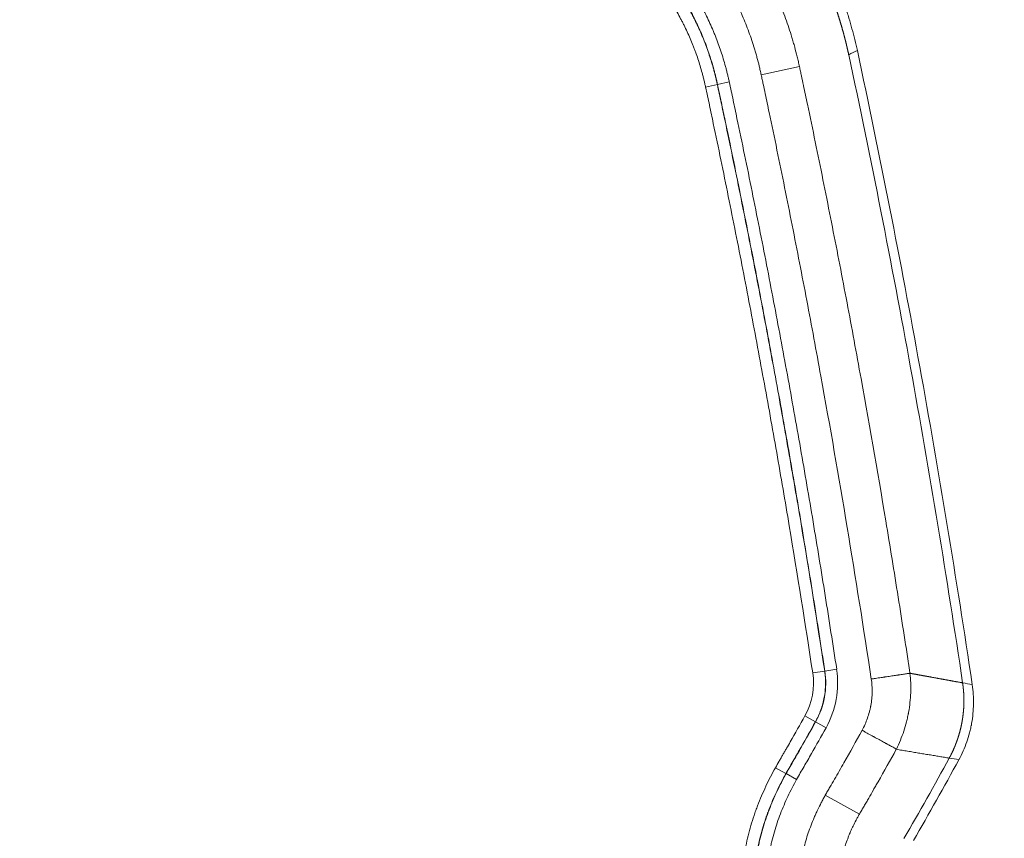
# Model space of a CAD drawing. Header units: millimetres. Extents: x 0 to 594, y 0 to 420.
# Tile 574 of 656: x 356 to 368, y 331 to 342. Entities that reach past the tile are written whole.
import ezdxf

# ---------------------------------------------------------------- set-up
doc = ezdxf.new("R2010")
doc.units = ezdxf.units.MM
doc.layers.add('1', color=7, linetype='Continuous', true_color=0xffffff)
doc.styles.add('Arial Unicode MS', font='txt')
doc.dimstyles.get("Standard").update_dxf_attribs({"dimtxt": 0.18, "dimasz": 0.18, "dimexe": 0.18, "dimexo": 0.0625, "dimgap": 0.09, "dimtad": 0, "dimtih": 1, "dimtoh": 1, "dimdec": 4, "dimzin": 0, "dimdsep": 46, "dimtxsty": 'Standard', "dimcen": 0.09, "dimadec": 0, "dimazin": 0, "dimtfac": 1, "dimtdec": 4, "dimtofl": 0, "dimtmove": 0, "dimatfit": 3, "dimfxl": 0, "dimtolj": 1, "dimtzin": 0, "dimarcsym": 0})

# ---------------------------------------------------------------- blocks, each defined once
blk = doc.blocks.new('_U2')
at = {"layer": '1', "color": 18, "lineweight": 13}
for p, q in [((142.301, 334.479), (142.301, 394.797)), ((368.28, 363.039), (368.28, 394.797)), ((142.301, 392.797), (235.419, 392.797)), ((368.28, 392.797), (275.162, 392.797))]:
    blk.add_line(p, q, dxfattribs=at)
at = {"layer": '1', "color": 18}
for points in [[(142.301, 392.797), (145.801, 393.735), (145.801, 391.859)], [(368.28, 392.797), (364.78, 391.859), (364.78, 393.735)]]:
    blk.add_solid(points, dxfattribs=at)
at = {"layer": '1', "color": 18, "linetype": 'Continuous', "lineweight": 13, "char_height": 2.5, "attachment_point": 7, "line_spacing_factor": 1.047437, "style": 'Arial Unicode MS'}
for s, insert in [('\\fArial Unicode MS|b0|i0;\\W1.0000;4.5', (237.052, 390.919)), ('\\fArial Unicode MS|b0|i0;\\W1.0000; LIFT POINT SPAN', (244.157, 390.919))]:
    blk.add_mtext(s, dxfattribs=dict(at, insert=insert))

msp = doc.modelspace()

# ---------------------------------------------------------------- linework, layer by layer
at = {"layer": '1', "color": 155, "linetype": 'Continuous', "lineweight": 13}
for p, q in [((365.251, 341.011), (365.728, 341.115)), ((364.853, 340.924), (364.707, 340.892)), ((364.705, 340.891), (364.558, 340.859)), ((364.707, 340.892), (364.705, 340.891)), ((366.042, 333.58), (365.893, 333.557)), ((366.044, 333.58), (366.042, 333.58)), ((366.192, 333.603), (366.044, 333.58)), ((365.927, 332.948), (365.796, 333.021)), ((365.929, 332.947), (365.927, 332.948)), ((366.06, 332.873), (365.929, 332.947)), ((365.56, 332.304), (365.429, 332.376)), ((365.562, 332.303), (365.56, 332.304)), ((365.693, 332.23), (365.562, 332.303)), ((366.049, 332.032), (366.474, 331.796))]:
    msp.add_line(p, q, dxfattribs=at)
for radius in [0.841, 0.993, 1.142]:
    msp.add_arc((365.062, 333.431), radius, 330.7979, 8.6524, dxfattribs=at)
at = {"layer": '1', "color": 155, "linetype": 'Continuous', "lineweight": 18}
for points, knots in [([(365.41, 343.271), (365.413, 343.267), (365.42, 343.259), (365.429, 343.246), (365.439, 343.233), (365.448, 343.221), (365.458, 343.208), (365.468, 343.195), (365.477, 343.182), (365.486, 343.17), (365.496, 343.157), (365.505, 343.144), (365.515, 343.131), (365.524, 343.118), (365.533, 343.105), (365.542, 343.092), (365.551, 343.079), (365.56, 343.066), (365.569, 343.053), (365.578, 343.04), (365.587, 343.027), (365.596, 343.014), (365.605, 343.001), (365.614, 342.987), (365.623, 342.974), (365.631, 342.961), (365.64, 342.948), (365.649, 342.934), (365.657, 342.921), (365.666, 342.908), (365.674, 342.895), (365.683, 342.881), (365.691, 342.868), (365.699, 342.854), (365.708, 342.841), (365.716, 342.828), (365.724, 342.814), (365.732, 342.801), (365.74, 342.787), (365.749, 342.774), (365.757, 342.76), (365.765, 342.747), (365.772, 342.733), (365.78, 342.719), (365.788, 342.706), (365.796, 342.692), (365.804, 342.679), (365.812, 342.665), (365.819, 342.651), (365.827, 342.638), (365.834, 342.624), (365.842, 342.61), (365.849, 342.596), (365.857, 342.583), (365.864, 342.569), (365.872, 342.555), (365.879, 342.541), (365.886, 342.527), (365.893, 342.513), (365.9, 342.5), (365.908, 342.486), (365.915, 342.472), (365.922, 342.458), (365.929, 342.444), (365.936, 342.43), (365.942, 342.416), (365.949, 342.402), (365.956, 342.388), (365.963, 342.374), (365.969, 342.36), (365.976, 342.346), (365.983, 342.332), (365.989, 342.318), (365.996, 342.303), (366.002, 342.289), (366.009, 342.275), (366.015, 342.261), (366.021, 342.247), (366.028, 342.233), (366.034, 342.219), (366.04, 342.204), (366.046, 342.19), (366.052, 342.176), (366.058, 342.162), (366.064, 342.147), (366.07, 342.133), (366.075, 342.121), (366.079, 342.112), (366.082, 342.105), (366.085, 342.098), (366.087, 342.091), (366.09, 342.085), (366.093, 342.078), (366.096, 342.071), (366.098, 342.064), (366.101, 342.057), (366.104, 342.05), (366.107, 342.043), (366.109, 342.036), (366.112, 342.03), (366.115, 342.023), (366.117, 342.016), (366.12, 342.009), (366.123, 342.002), (366.125, 341.995), (366.128, 341.988), (366.131, 341.981), (366.133, 341.974), (366.136, 341.967), (366.138, 341.96), (366.141, 341.953), (366.144, 341.946), (366.146, 341.939), (366.149, 341.932), (366.151, 341.925), (366.154, 341.918), (366.156, 341.911), (366.159, 341.904), (366.161, 341.897), (366.164, 341.89), (366.166, 341.883), (366.169, 341.876), (366.171, 341.869), (366.174, 341.862), (366.176, 341.855), (366.179, 341.848), (366.181, 341.841), (366.184, 341.833), (366.186, 341.826), (366.188, 341.819), (366.191, 341.812), (366.193, 341.805), (366.196, 341.798), (366.198, 341.791), (366.2, 341.784), (366.203, 341.777), (366.205, 341.769), (366.207, 341.762), (366.21, 341.755), (366.212, 341.748), (366.214, 341.741), (366.217, 341.734), (366.219, 341.726), (366.221, 341.719), (366.223, 341.712), (366.226, 341.705), (366.228, 341.698), (366.23, 341.69), (366.232, 341.683), (366.235, 341.676), (366.237, 341.669), (366.239, 341.662), (366.241, 341.654), (366.243, 341.647), (366.245, 341.64), (366.248, 341.633), (366.25, 341.625), (366.252, 341.618), (366.254, 341.611), (366.256, 341.604), (366.258, 341.596), (366.26, 341.589), (366.262, 341.582), (366.264, 341.574), (366.266, 341.567), (366.268, 341.56), (366.271, 341.552), (366.273, 341.545), (366.275, 341.538), (366.277, 341.53), (366.279, 341.523), (366.281, 341.516), (366.283, 341.508), (366.284, 341.501), (366.286, 341.494), (366.288, 341.486), (366.29, 341.479), (366.292, 341.472), (366.294, 341.464), (366.296, 341.457), (366.298, 341.449), (366.3, 341.442), (366.302, 341.435), (366.304, 341.427), (366.305, 341.42), (366.307, 341.412), (366.309, 341.405), (366.311, 341.397), (366.313, 341.39), (366.314, 341.383), (366.316, 341.375), (366.318, 341.368), (366.32, 341.36), (366.321, 341.353), (366.323, 341.345), (366.325, 341.338), (366.327, 341.33), (366.328, 341.323), (366.33, 341.315), (366.332, 341.308), (366.333, 341.3), (366.335, 341.293), (366.337, 341.285), (366.338, 341.278), (366.34, 341.27), (366.341, 341.265), (366.342, 341.263)], [0, 0, 0, 0, 0.00715, 0.014298, 0.021442, 0.028584, 0.035723, 0.04286, 0.049994, 0.057125, 0.064253, 0.071379, 0.078501, 0.085622, 0.092739, 0.099854, 0.106966, 0.114075, 0.121181, 0.128285, 0.135386, 0.142485, 0.14958, 0.156673, 0.163764, 0.170851, 0.177936, 0.185018, 0.192097, 0.199174, 0.206248, 0.213319, 0.220387, 0.227453, 0.234516, 0.241576, 0.248634, 0.255689, 0.262741, 0.26979, 0.276837, 0.283881, 0.290922, 0.297961, 0.304997, 0.31203, 0.31906, 0.326088, 0.333113, 0.340135, 0.347155, 0.354171, 0.361185, 0.368197, 0.375206, 0.382211, 0.389215, 0.396215, 0.403213, 0.410208, 0.417201, 0.42419, 0.431177, 0.438162, 0.445143, 0.452122, 0.459098, 0.466072, 0.473042, 0.48001, 0.486976, 0.493938, 0.500898, 0.507855, 0.51481, 0.521761, 0.52871, 0.535657, 0.5426, 0.549541, 0.556479, 0.563415, 0.570348, 0.577278, 0.584205, 0.59113, 0.598052, 0.601359, 0.604667, 0.607976, 0.611287, 0.614598, 0.617911, 0.621225, 0.62454, 0.627857, 0.631175, 0.634493, 0.637814, 0.641135, 0.644457, 0.647781, 0.651106, 0.654432, 0.657759, 0.661088, 0.664417, 0.667748, 0.67108, 0.674414, 0.677748, 0.681084, 0.684421, 0.687759, 0.691098, 0.694438, 0.69778, 0.701123, 0.704467, 0.707812, 0.711159, 0.714507, 0.717855, 0.721206, 0.724557, 0.727909, 0.731263, 0.734618, 0.737974, 0.741331, 0.74469, 0.748049, 0.75141, 0.754772, 0.758136, 0.7615, 0.764866, 0.768233, 0.771601, 0.77497, 0.778341, 0.781712, 0.785085, 0.788459, 0.791835, 0.795211, 0.798589, 0.801968, 0.805348, 0.808729, 0.812112, 0.815495, 0.81888, 0.822266, 0.825654, 0.829042, 0.832432, 0.835823, 0.839215, 0.842608, 0.846003, 0.849398, 0.852795, 0.856194, 0.859593, 0.862993, 0.866395, 0.869798, 0.873202, 0.876607, 0.880014, 0.883422, 0.886831, 0.890241, 0.893652, 0.897065, 0.900478, 0.903893, 0.90731, 0.910727, 0.914145, 0.917565, 0.920986, 0.924408, 0.927832, 0.931256, 0.934682, 0.938109, 0.941537, 0.944967, 0.948397, 0.951829, 0.955262, 0.958696, 0.962131, 0.965568, 0.969006, 0.972445, 0.975885, 0.979326, 0.982769, 0.986213, 0.989658, 0.993104, 0.996551, 1, 1, 1, 1]), ([(366.449, 341.314), (366.429, 341.405), (366.407, 341.496), (366.37, 341.631), (366.351, 341.698), (366.326, 341.776), (366.316, 341.81), (366.308, 341.832), (366.305, 341.843), (366.271, 341.943), (366.239, 342.03), (366.17, 342.203), (366.134, 342.288), (366.056, 342.455), (365.974, 342.62), (365.882, 342.781), (365.786, 342.939), (365.736, 343.017), (365.631, 343.17), (365.576, 343.245), (365.519, 343.319)], [0, 0, 0, 0, 0.125, 0.125, 0.1875, 0.21875, 0.234375, 0.234375, 0.25, 0.25, 0.375, 0.375, 0.5, 0.5, 0.625, 0.75, 0.75, 0.875, 0.875, 1, 1, 1, 1]), ([(367.88, 333.411), (367.782, 334.074), (367.678, 334.735), (367.46, 336.056), (367.346, 336.715), (367.108, 338.032), (366.983, 338.69), (366.724, 340.003), (366.589, 340.659), (366.449, 341.314)], [0, 0, 0, 0, 0.25, 0.25, 0.5, 0.5, 0.75, 0.75, 1, 1, 1, 1]), ([(366.342, 341.263), (366.619, 339.966), (366.876, 338.664), (367.349, 336.054), (367.565, 334.745), (367.761, 333.433)], [0, 0, 0, 0, 0.5, 0.5, 1, 1, 1, 1]), ([(366.623, 333.481), (366.625, 333.482), (366.63, 333.482), (366.635, 333.483), (366.637, 333.483), (366.639, 333.483), (366.639, 333.484), (366.64, 333.484), (366.646, 333.485), (366.652, 333.485), (366.669, 333.488), (366.681, 333.49), (366.716, 333.495), (366.739, 333.498), (366.768, 333.503), (366.773, 333.504), (366.782, 333.505), (366.785, 333.505), (366.791, 333.506), (366.793, 333.507), (366.807, 333.509), (366.819, 333.51), (366.851, 333.515), (366.873, 333.518), (366.914, 333.525), (366.934, 333.528), (366.956, 333.531), (366.959, 333.531), (366.964, 333.532), (366.966, 333.532), (366.973, 333.533), (366.978, 333.534), (366.992, 333.536), (367.001, 333.537), (367.028, 333.541), (367.044, 333.544), (367.076, 333.549), (367.091, 333.551), (367.104, 333.553)], [0, 0, 0, 0, 0.015625, 0.023438, 0.027344, 0.029297, 0.029297, 0.03125, 0.03125, 0.0625, 0.0625, 0.125, 0.125, 0.25, 0.25, 0.28125, 0.28125, 0.296875, 0.296875, 0.3125, 0.3125, 0.375, 0.375, 0.5, 0.5, 0.625, 0.625, 0.640625, 0.640625, 0.65625, 0.65625, 0.6875, 0.6875, 0.75, 0.75, 0.875, 0.875, 1, 1, 1, 1]), ([(367.761, 333.433), (367.757, 333.434), (367.75, 333.435), (367.74, 333.437), (367.729, 333.439), (367.718, 333.441), (367.708, 333.443), (367.697, 333.445), (367.686, 333.447), (367.675, 333.449), (367.664, 333.451), (367.653, 333.453), (367.642, 333.455), (367.631, 333.457), (367.62, 333.459), (367.609, 333.461), (367.597, 333.463), (367.586, 333.465), (367.575, 333.467), (367.563, 333.469), (367.552, 333.471), (367.54, 333.473), (367.529, 333.475), (367.517, 333.478), (367.505, 333.48), (367.493, 333.482), (367.481, 333.484), (367.47, 333.486), (367.458, 333.488), (367.446, 333.491), (367.434, 333.493), (367.421, 333.495), (367.409, 333.497), (367.397, 333.499), (367.385, 333.502), (367.372, 333.504), (367.362, 333.506), (367.354, 333.507), (367.348, 333.509), (367.341, 333.51), (367.335, 333.511), (367.329, 333.512), (367.323, 333.513), (367.316, 333.514), (367.31, 333.515), (367.304, 333.517), (367.297, 333.518), (367.291, 333.519), (367.285, 333.52), (367.278, 333.521), (367.272, 333.522), (367.266, 333.523), (367.259, 333.525), (367.253, 333.526), (367.247, 333.527), (367.24, 333.528), (367.234, 333.529), (367.228, 333.53), (367.221, 333.532), (367.215, 333.533), (367.208, 333.534), (367.202, 333.535), (367.195, 333.536), (367.189, 333.537), (367.183, 333.539), (367.176, 333.54), (367.17, 333.541), (367.163, 333.542), (367.157, 333.543), (367.15, 333.545), (367.144, 333.546), (367.137, 333.547), (367.131, 333.548), (367.124, 333.549), (367.118, 333.551), (367.111, 333.552), (367.107, 333.553), (367.105, 333.553)], [0, 0, 0, 0, 0.01763, 0.035286, 0.052967, 0.070674, 0.088405, 0.106163, 0.123945, 0.141753, 0.159586, 0.177444, 0.195327, 0.213236, 0.23117, 0.249129, 0.267114, 0.285123, 0.303158, 0.321218, 0.339303, 0.357414, 0.375549, 0.39371, 0.411896, 0.430107, 0.448343, 0.466605, 0.484891, 0.503203, 0.52154, 0.539902, 0.558289, 0.576702, 0.595139, 0.613602, 0.63209, 0.641322, 0.650553, 0.659782, 0.669009, 0.678235, 0.687459, 0.69668, 0.7059, 0.715119, 0.724335, 0.73355, 0.742763, 0.751974, 0.761183, 0.77039, 0.779596, 0.7888, 0.798002, 0.807203, 0.816401, 0.825598, 0.834793, 0.843986, 0.853178, 0.862367, 0.871555, 0.880741, 0.889926, 0.899108, 0.908289, 0.917468, 0.926645, 0.935821, 0.944995, 0.954167, 0.963337, 0.972505, 0.981672, 0.990837, 1, 1, 1, 1]), ([(367.761, 333.433), (367.761, 333.432), (367.761, 333.429), (367.762, 333.424), (367.762, 333.42), (367.763, 333.415), (367.764, 333.411), (367.764, 333.407), (367.765, 333.402), (367.765, 333.398), (367.766, 333.393), (367.766, 333.389), (367.767, 333.384), (367.767, 333.38), (367.768, 333.375), (367.768, 333.371), (367.769, 333.367), (367.769, 333.362), (367.77, 333.358), (367.77, 333.353), (367.771, 333.349), (367.771, 333.344), (367.771, 333.34), (367.772, 333.335), (367.772, 333.331), (367.773, 333.327), (367.773, 333.322), (367.773, 333.318), (367.773, 333.313), (367.774, 333.309), (367.774, 333.304), (367.774, 333.3), (367.775, 333.295), (367.775, 333.291), (367.775, 333.286), (367.775, 333.282), (367.775, 333.277), (367.776, 333.273), (367.776, 333.269), (367.776, 333.264), (367.776, 333.26), (367.776, 333.255), (367.776, 333.251), (367.776, 333.246), (367.777, 333.242), (367.777, 333.237), (367.777, 333.233), (367.777, 333.228), (367.777, 333.224), (367.777, 333.219), (367.777, 333.215), (367.777, 333.21), (367.777, 333.206), (367.777, 333.202), (367.777, 333.197), (367.777, 333.193), (367.777, 333.188), (367.777, 333.184), (367.777, 333.179), (367.776, 333.175), (367.776, 333.17), (367.776, 333.166), (367.776, 333.161), (367.776, 333.157), (367.776, 333.152), (367.775, 333.148), (367.775, 333.144), (367.775, 333.139), (367.775, 333.135), (367.775, 333.13), (367.774, 333.126), (367.774, 333.121), (367.774, 333.117), (367.774, 333.112), (367.773, 333.108), (367.773, 333.103), (367.773, 333.099), (367.772, 333.094), (367.772, 333.09), (367.771, 333.086), (367.771, 333.081), (367.771, 333.077), (367.77, 333.072), (367.77, 333.068), (367.769, 333.063), (367.769, 333.059), (367.769, 333.054), (367.768, 333.05), (367.768, 333.046), (367.767, 333.041), (367.767, 333.037), (367.766, 333.032), (367.765, 333.028), (367.765, 333.023), (367.764, 333.019), (367.764, 333.015), (367.763, 333.01), (367.763, 333.006), (367.762, 333.001), (367.761, 332.997), (367.761, 332.992), (367.76, 332.988), (367.759, 332.984), (367.759, 332.979), (367.758, 332.975), (367.757, 332.97), (367.756, 332.966), (367.756, 332.962), (367.755, 332.957), (367.754, 332.953), (367.753, 332.948), (367.753, 332.944), (367.752, 332.94), (367.751, 332.935), (367.75, 332.931), (367.749, 332.926), (367.748, 332.922), (367.748, 332.918), (367.747, 332.913), (367.746, 332.909), (367.745, 332.904), (367.744, 332.9), (367.743, 332.896), (367.742, 332.891), (367.741, 332.887), (367.74, 332.883), (367.739, 332.878), (367.738, 332.874), (367.737, 332.87), (367.736, 332.865), (367.735, 332.861), (367.734, 332.857), (367.733, 332.852), (367.732, 332.848), (367.731, 332.844), (367.73, 332.839), (367.728, 332.835), (367.727, 332.831), (367.726, 332.826), (367.725, 332.822), (367.724, 332.818), (367.723, 332.813), (367.722, 332.809), (367.72, 332.805), (367.719, 332.8), (367.718, 332.796), (367.717, 332.792), (367.715, 332.788), (367.714, 332.783), (367.713, 332.779), (367.711, 332.775), (367.71, 332.77), (367.709, 332.766), (367.707, 332.762), (367.706, 332.758), (367.705, 332.753), (367.703, 332.749), (367.702, 332.745), (367.701, 332.741), (367.699, 332.736), (367.698, 332.732), (367.696, 332.728), (367.695, 332.724), (367.693, 332.72), (367.692, 332.715), (367.69, 332.711), (367.689, 332.707), (367.687, 332.703), (367.686, 332.698), (367.684, 332.694), (367.683, 332.69), (367.681, 332.686), (367.68, 332.682), (367.678, 332.678), (367.676, 332.673), (367.675, 332.669), (367.673, 332.665), (367.672, 332.661), (367.67, 332.657), (367.668, 332.653), (367.667, 332.648), (367.665, 332.644), (367.663, 332.64), (367.662, 332.636), (367.66, 332.632), (367.658, 332.628), (367.656, 332.624), (367.655, 332.62), (367.653, 332.616), (367.651, 332.611), (367.649, 332.607), (367.647, 332.603), (367.646, 332.599), (367.644, 332.595), (367.642, 332.591), (367.64, 332.587), (367.638, 332.583), (367.636, 332.579), (367.634, 332.575), (367.632, 332.571), (367.631, 332.567), (367.629, 332.563), (367.627, 332.559), (367.625, 332.555), (367.623, 332.551), (367.621, 332.547), (367.619, 332.543), (367.617, 332.539), (367.615, 332.535), (367.613, 332.531), (367.611, 332.527), (367.609, 332.523), (367.607, 332.519), (367.604, 332.515), (367.602, 332.511), (367.6, 332.507), (367.598, 332.503), (367.596, 332.499), (367.595, 332.496), (367.594, 332.495)], [0, 0, 0, 0, 0.004609, 0.009218, 0.013826, 0.018435, 0.023044, 0.027652, 0.032261, 0.03687, 0.041479, 0.046087, 0.050696, 0.055304, 0.059913, 0.064522, 0.06913, 0.073739, 0.078347, 0.082956, 0.087565, 0.092173, 0.096782, 0.10139, 0.105999, 0.110607, 0.115216, 0.119824, 0.124433, 0.129041, 0.133649, 0.138258, 0.142866, 0.147475, 0.152083, 0.156692, 0.1613, 0.165908, 0.170517, 0.175125, 0.179733, 0.184342, 0.18895, 0.193558, 0.198167, 0.202775, 0.207383, 0.211992, 0.2166, 0.221208, 0.225816, 0.230425, 0.235033, 0.239641, 0.244249, 0.248858, 0.253466, 0.258074, 0.262682, 0.26729, 0.271899, 0.276507, 0.281115, 0.285723, 0.290331, 0.294939, 0.299548, 0.304156, 0.308764, 0.313372, 0.31798, 0.322588, 0.327196, 0.331805, 0.336413, 0.341021, 0.345629, 0.350237, 0.354845, 0.359453, 0.364061, 0.368669, 0.373277, 0.377886, 0.382494, 0.387102, 0.39171, 0.396318, 0.400926, 0.405534, 0.410142, 0.41475, 0.419358, 0.423966, 0.428574, 0.433182, 0.43779, 0.442398, 0.447006, 0.451615, 0.456223, 0.460831, 0.465439, 0.470047, 0.474655, 0.479263, 0.483871, 0.488479, 0.493087, 0.497695, 0.502303, 0.506911, 0.511519, 0.516127, 0.520735, 0.525343, 0.529951, 0.534559, 0.539167, 0.543775, 0.548383, 0.552991, 0.5576, 0.562208, 0.566816, 0.571424, 0.576032, 0.58064, 0.585248, 0.589856, 0.594464, 0.599072, 0.60368, 0.608288, 0.612896, 0.617504, 0.622112, 0.626721, 0.631329, 0.635937, 0.640545, 0.645153, 0.649761, 0.654369, 0.658977, 0.663585, 0.668194, 0.672802, 0.67741, 0.682018, 0.686626, 0.691234, 0.695842, 0.700451, 0.705059, 0.709667, 0.714275, 0.718883, 0.723492, 0.7281, 0.732708, 0.737316, 0.741924, 0.746533, 0.751141, 0.755749, 0.760357, 0.764966, 0.769574, 0.774182, 0.778791, 0.783399, 0.788007, 0.792615, 0.797224, 0.801832, 0.80644, 0.811049, 0.815657, 0.820265, 0.824874, 0.829482, 0.834091, 0.838699, 0.843307, 0.847916, 0.852524, 0.857133, 0.861741, 0.86635, 0.870958, 0.875567, 0.880175, 0.884784, 0.889392, 0.894001, 0.898609, 0.903218, 0.907826, 0.912435, 0.917043, 0.921652, 0.926261, 0.930869, 0.935478, 0.940086, 0.944695, 0.949304, 0.953912, 0.958521, 0.96313, 0.967739, 0.972347, 0.976956, 0.981565, 0.986174, 0.990782, 0.995391, 1, 1, 1, 1]), ([(367.714, 332.475), (367.734, 332.511), (367.751, 332.547), (367.784, 332.621), (367.814, 332.696), (367.837, 332.772), (367.852, 332.831), (367.86, 332.86), (367.867, 332.895), (367.87, 332.91), (367.872, 332.92), (367.872, 332.925), (367.88, 332.97), (367.886, 333.01), (367.893, 333.09), (367.898, 333.17), (367.896, 333.251), (367.89, 333.331), (367.886, 333.371), (367.88, 333.411)], [0, 0, 0, 0, 0.125, 0.125, 0.25, 0.375, 0.375, 0.4375, 0.46875, 0.484375, 0.484375, 0.5, 0.5, 0.625, 0.625, 0.75, 0.875, 0.875, 1, 1, 1, 1]), ([(366.508, 332.842), (366.511, 332.841), (366.515, 332.838), (366.519, 332.836), (366.521, 332.835), (366.521, 332.835), (366.523, 332.834), (366.529, 332.831), (366.534, 332.828), (366.55, 332.819), (366.56, 332.813), (366.591, 332.797), (366.612, 332.785), (366.637, 332.771), (366.642, 332.769), (366.65, 332.764), (366.652, 332.763), (366.657, 332.76), (366.66, 332.759), (366.672, 332.752), (366.682, 332.747), (366.711, 332.731), (366.73, 332.72), (366.767, 332.7), (366.785, 332.69), (366.804, 332.68), (366.806, 332.678), (366.811, 332.676), (366.813, 332.675), (366.819, 332.671), (366.823, 332.669), (366.836, 332.662), (366.844, 332.658), (366.867, 332.645), (366.882, 332.637), (366.91, 332.622), (366.923, 332.614), (366.935, 332.608)], [0, 0, 0, 0, 0.015625, 0.023437, 0.023437, 0.027344, 0.027344, 0.03125, 0.0625, 0.0625, 0.125, 0.125, 0.25, 0.25, 0.28125, 0.28125, 0.296875, 0.296875, 0.3125, 0.3125, 0.375, 0.375, 0.5, 0.5, 0.625, 0.625, 0.640625, 0.640625, 0.65625, 0.65625, 0.6875, 0.6875, 0.75, 0.75, 0.875, 0.875, 1, 1, 1, 1]), ([(367.594, 332.495), (367.584, 332.497), (367.564, 332.5), (367.534, 332.505), (367.503, 332.51), (367.472, 332.515), (367.441, 332.521), (367.409, 332.526), (367.377, 332.531), (367.345, 332.537), (367.312, 332.542), (367.279, 332.548), (367.246, 332.553), (367.213, 332.559), (367.179, 332.564), (367.145, 332.57), (367.111, 332.576), (367.076, 332.581), (367.041, 332.587), (367.006, 332.593), (366.97, 332.599), (366.946, 332.603), (366.934, 332.605)], [0, 0, 0, 0, 0.05, 0.1, 0.15, 0.2, 0.25, 0.3, 0.35, 0.4, 0.45, 0.5, 0.55, 0.6, 0.65, 0.7, 0.75, 0.8, 0.85, 0.9, 0.95, 1, 1, 1, 1])]:
    msp.add_open_spline(points, degree=3, knots=knots, dxfattribs=at)
at = {"layer": '1', "color": 155, "linetype": 'Continuous', "lineweight": 13}
for points, knots in [([(364.9, 342.898), (364.913, 342.882), (364.926, 342.865), (364.951, 342.832), (364.963, 342.815), (365, 342.765), (365.024, 342.731), (365.094, 342.629), (365.139, 342.56), (365.224, 342.419), (365.265, 342.348), (365.342, 342.203), (365.379, 342.13), (365.448, 341.981), (365.48, 341.906), (365.526, 341.791), (365.541, 341.753), (365.569, 341.675), (365.583, 341.637), (365.609, 341.558), (365.628, 341.499), (365.646, 341.439), (365.654, 341.409), (365.657, 341.399), (365.663, 341.379), (365.666, 341.369), (365.679, 341.318), (365.69, 341.278), (365.702, 341.227), (365.705, 341.217), (365.709, 341.197), (365.712, 341.187), (365.719, 341.156), (365.723, 341.136), (365.728, 341.115)], [0, 0, 0, 0, 0.03125, 0.03125, 0.0625, 0.0625, 0.125, 0.125, 0.25, 0.25, 0.375, 0.375, 0.5, 0.5, 0.625, 0.625, 0.6875, 0.6875, 0.75, 0.75, 0.8125, 0.84375, 0.84375, 0.859375, 0.859375, 0.875, 0.875, 0.9375, 0.9375, 0.953125, 0.953125, 0.96875, 0.96875, 1, 1, 1, 1]), ([(365.251, 341.011), (365.247, 341.029), (365.243, 341.047), (365.235, 341.084), (365.231, 341.102), (365.218, 341.156), (365.208, 341.192), (365.196, 341.237), (365.194, 341.246), (365.189, 341.264), (365.186, 341.273), (365.178, 341.3), (365.173, 341.318), (365.157, 341.371), (365.146, 341.406), (365.111, 341.511), (365.085, 341.58), (365.031, 341.716), (365.002, 341.784), (364.941, 341.916), (364.908, 341.982), (364.839, 342.11), (364.803, 342.174), (364.727, 342.299), (364.687, 342.361), (364.624, 342.452), (364.603, 342.482), (364.57, 342.527), (364.559, 342.542), (364.536, 342.572), (364.525, 342.586), (364.514, 342.601)], [0, 0, 0, 0, 0.03125, 0.03125, 0.0625, 0.0625, 0.125, 0.125, 0.140625, 0.140625, 0.15625, 0.15625, 0.1875, 0.1875, 0.25, 0.25, 0.375, 0.375, 0.5, 0.5, 0.625, 0.625, 0.75, 0.75, 0.875, 0.875, 0.9375, 0.9375, 0.96875, 0.96875, 1, 1, 1, 1]), ([(364.07, 342.26), (364.08, 342.248), (364.089, 342.235), (364.108, 342.21), (364.118, 342.197), (364.137, 342.171), (364.146, 342.159), (364.164, 342.133), (364.173, 342.12), (364.2, 342.081), (364.218, 342.054), (364.252, 342.001), (364.269, 341.974), (364.319, 341.893), (364.35, 341.838), (364.388, 341.768), (364.395, 341.754), (364.409, 341.726), (364.417, 341.712), (364.438, 341.669), (364.452, 341.641), (364.492, 341.555), (364.517, 341.496), (364.546, 341.423), (364.552, 341.408), (364.563, 341.378), (364.568, 341.363), (364.585, 341.318), (364.595, 341.289), (364.615, 341.228), (364.634, 341.168), (364.652, 341.107), (364.664, 341.061), (364.668, 341.046), (364.676, 341.015), (364.68, 341), (364.687, 340.969), (364.691, 340.953), (364.698, 340.922), (364.701, 340.907), (364.705, 340.891)], [0, 0, 0, 0, 0.03125, 0.03125, 0.0625, 0.0625, 0.09375, 0.09375, 0.125, 0.125, 0.1875, 0.1875, 0.25, 0.25, 0.375, 0.375, 0.40625, 0.40625, 0.4375, 0.4375, 0.5, 0.5, 0.625, 0.625, 0.65625, 0.65625, 0.6875, 0.6875, 0.75, 0.75, 0.8125, 0.875, 0.875, 0.90625, 0.90625, 0.9375, 0.9375, 0.96875, 0.96875, 1, 1, 1, 1]), ([(364.707, 340.892), (364.703, 340.907), (364.7, 340.923), (364.693, 340.954), (364.689, 340.969), (364.682, 341), (364.678, 341.016), (364.67, 341.046), (364.666, 341.062), (364.654, 341.107), (364.636, 341.168), (364.617, 341.229), (364.587, 341.319), (364.566, 341.379), (364.536, 341.452), (364.53, 341.467), (364.518, 341.496), (364.512, 341.511), (364.493, 341.555), (364.48, 341.584), (364.44, 341.67), (364.412, 341.727), (364.375, 341.797), (364.367, 341.811), (364.352, 341.839), (364.344, 341.852), (364.32, 341.894), (364.304, 341.921), (364.271, 341.975), (364.254, 342.002), (364.22, 342.055), (364.202, 342.082), (364.175, 342.121), (364.166, 342.134), (364.148, 342.16), (364.138, 342.173), (364.12, 342.198), (364.11, 342.211), (364.091, 342.236), (364.082, 342.249), (364.072, 342.262)], [0, 0, 0, 0, 0.03125, 0.03125, 0.0625, 0.0625, 0.09375, 0.09375, 0.125, 0.125, 0.1875, 0.25, 0.25, 0.375, 0.375, 0.40625, 0.40625, 0.4375, 0.4375, 0.5, 0.5, 0.625, 0.625, 0.65625, 0.65625, 0.6875, 0.6875, 0.75, 0.75, 0.8125, 0.8125, 0.875, 0.875, 0.90625, 0.90625, 0.9375, 0.9375, 0.96875, 0.96875, 1, 1, 1, 1]), ([(364.191, 342.353), (364.201, 342.34), (364.211, 342.326), (364.231, 342.3), (364.241, 342.287), (364.26, 342.26), (364.27, 342.247), (364.289, 342.22), (364.298, 342.206), (364.327, 342.165), (364.345, 342.138), (364.381, 342.082), (364.399, 342.054), (364.433, 341.998), (364.45, 341.969), (364.475, 341.926), (364.483, 341.912), (364.499, 341.883), (364.507, 341.868), (364.546, 341.795), (364.575, 341.736), (364.617, 341.646), (364.637, 341.6), (364.656, 341.555), (364.669, 341.524), (364.675, 341.509), (364.706, 341.432), (364.728, 341.369), (364.76, 341.275), (364.78, 341.212), (364.798, 341.149), (364.811, 341.101), (364.815, 341.085), (364.823, 341.053), (364.827, 341.037), (364.835, 341.005), (364.838, 340.989), (364.846, 340.956), (364.849, 340.94), (364.853, 340.924)], [0, 0, 0, 0, 0.03125, 0.03125, 0.0625, 0.0625, 0.09375, 0.09375, 0.125, 0.125, 0.1875, 0.1875, 0.25, 0.25, 0.3125, 0.3125, 0.34375, 0.34375, 0.375, 0.375, 0.5, 0.5, 0.5625, 0.59375, 0.59375, 0.625, 0.625, 0.75, 0.75, 0.8125, 0.875, 0.875, 0.90625, 0.90625, 0.9375, 0.9375, 0.96875, 0.96875, 1, 1, 1, 1]), ([(364.558, 340.859), (364.555, 340.874), (364.552, 340.889), (364.545, 340.919), (364.541, 340.933), (364.534, 340.963), (364.531, 340.978), (364.523, 341.007), (364.519, 341.022), (364.508, 341.066), (364.499, 341.095), (364.482, 341.153), (364.473, 341.182), (364.454, 341.239), (364.444, 341.268), (364.428, 341.311), (364.423, 341.325), (364.412, 341.353), (364.406, 341.368), (364.379, 341.438), (364.355, 341.494), (364.316, 341.576), (364.297, 341.617), (364.276, 341.658), (364.262, 341.685), (364.255, 341.698), (364.219, 341.765), (364.189, 341.818), (364.142, 341.896), (364.126, 341.921), (364.093, 341.972), (364.076, 341.997), (364.05, 342.035), (364.042, 342.047), (364.024, 342.072), (364.015, 342.084), (363.997, 342.108), (363.988, 342.121), (363.97, 342.145), (363.961, 342.157), (363.951, 342.169)], [0, 0, 0, 0, 0.03125, 0.03125, 0.0625, 0.0625, 0.09375, 0.09375, 0.125, 0.125, 0.1875, 0.1875, 0.25, 0.25, 0.3125, 0.3125, 0.34375, 0.34375, 0.375, 0.375, 0.5, 0.5, 0.5625, 0.59375, 0.59375, 0.625, 0.625, 0.75, 0.75, 0.8125, 0.8125, 0.875, 0.875, 0.90625, 0.90625, 0.9375, 0.9375, 0.96875, 0.96875, 1, 1, 1, 1]), ([(365.728, 341.115), (365.73, 341.106), (365.732, 341.096), (365.736, 341.076), (365.738, 341.066), (365.744, 341.037), (365.748, 341.018), (365.761, 340.959), (365.769, 340.92), (365.794, 340.802), (365.811, 340.724), (365.86, 340.489), (365.893, 340.332), (365.99, 339.861), (366.053, 339.547), (366.177, 338.919), (366.238, 338.604), (366.358, 337.975), (366.416, 337.66), (366.589, 336.714), (366.699, 336.083), (366.856, 335.135), (366.933, 334.661), (367.02, 334.107), (367.063, 333.83), (367.084, 333.692), (367.093, 333.632), (367.099, 333.593), (367.102, 333.573), (367.105, 333.553)], [0, 0, 0, 0, 0.003906, 0.003906, 0.007813, 0.007813, 0.015625, 0.015625, 0.03125, 0.03125, 0.0625, 0.0625, 0.125, 0.125, 0.25, 0.25, 0.375, 0.375, 0.5, 0.5, 0.75, 0.75, 0.875, 0.9375, 0.96875, 0.984375, 0.992188, 0.992188, 1, 1, 1, 1]), ([(364.853, 340.924), (364.87, 340.848), (364.886, 340.772), (364.918, 340.621), (364.934, 340.545), (364.981, 340.317), (365.013, 340.165), (365.107, 339.71), (365.168, 339.406), (365.259, 338.949), (365.289, 338.797), (365.348, 338.493), (365.377, 338.34), (365.464, 337.883), (365.521, 337.578), (365.605, 337.121), (365.632, 336.968), (365.687, 336.663), (365.768, 336.205), (365.873, 335.593), (365.949, 335.134), (365.999, 334.828), (366.024, 334.675), (366.097, 334.216), (366.145, 333.909), (366.192, 333.603)], [0, 0, 0, 0, 0.03125, 0.03125, 0.0625, 0.0625, 0.125, 0.125, 0.25, 0.25, 0.3125, 0.3125, 0.375, 0.375, 0.5, 0.5, 0.5625, 0.5625, 0.625, 0.75, 0.8125, 0.8125, 0.875, 0.875, 1, 1, 1, 1]), ([(366.623, 333.481), (366.527, 334.112), (366.427, 334.742), (366.218, 336), (366.109, 336.629), (365.937, 337.57), (365.879, 337.884), (365.76, 338.511), (365.699, 338.824), (365.575, 339.45), (365.512, 339.762), (365.416, 340.231), (365.383, 340.387), (365.334, 340.621), (365.318, 340.699), (365.293, 340.816), (365.285, 340.855), (365.272, 340.914), (365.268, 340.933), (365.262, 340.962), (365.26, 340.972), (365.255, 340.992), (365.253, 341.001), (365.251, 341.011)], [0, 0, 0, 0, 0.25, 0.25, 0.5, 0.5, 0.625, 0.625, 0.75, 0.75, 0.875, 0.875, 0.9375, 0.9375, 0.96875, 0.96875, 0.984375, 0.984375, 0.992187, 0.992187, 0.996094, 0.996094, 1, 1, 1, 1]), ([(365.893, 333.557), (365.8, 334.169), (365.703, 334.78), (365.575, 335.543), (365.549, 335.695), (365.497, 336), (365.418, 336.457), (365.336, 336.914), (365.252, 337.37), (365.224, 337.523), (365.167, 337.827), (365.139, 337.979), (365.052, 338.434), (364.993, 338.738), (364.903, 339.193), (364.872, 339.345), (364.811, 339.648), (364.78, 339.8), (364.718, 340.103), (364.686, 340.254), (364.639, 340.481), (364.623, 340.557), (364.591, 340.708), (364.575, 340.784), (364.558, 340.859)], [0, 0, 0, 0, 0.25, 0.25, 0.3125, 0.3125, 0.375, 0.5, 0.5, 0.5625, 0.5625, 0.625, 0.625, 0.75, 0.75, 0.8125, 0.8125, 0.875, 0.875, 0.9375, 0.9375, 0.96875, 0.96875, 1, 1, 1, 1]), ([(364.705, 340.891), (364.721, 340.816), (364.737, 340.74), (364.769, 340.589), (364.785, 340.513), (364.833, 340.285), (364.864, 340.134), (364.927, 339.83), (364.958, 339.679), (365.019, 339.375), (365.05, 339.223), (365.14, 338.767), (365.229, 338.311), (365.315, 337.855), (365.371, 337.55), (365.4, 337.398), (365.483, 336.941), (365.565, 336.484), (365.644, 336.026), (365.697, 335.72), (365.723, 335.568), (365.851, 334.804), (365.948, 334.192), (366.042, 333.58)], [0, 0, 0, 0, 0.03125, 0.03125, 0.0625, 0.0625, 0.125, 0.125, 0.1875, 0.1875, 0.25, 0.25, 0.375, 0.4375, 0.4375, 0.5, 0.5, 0.625, 0.6875, 0.6875, 0.75, 0.75, 1, 1, 1, 1]), ([(366.044, 333.58), (365.997, 333.886), (365.949, 334.192), (365.876, 334.651), (365.851, 334.804), (365.801, 335.11), (365.725, 335.568), (365.621, 336.179), (365.54, 336.636), (365.485, 336.941), (365.457, 337.094), (365.374, 337.551), (365.289, 338.007), (365.201, 338.464), (365.142, 338.768), (365.112, 338.92), (365.022, 339.376), (364.96, 339.679), (364.867, 340.134), (364.835, 340.286), (364.787, 340.513), (364.771, 340.589), (364.739, 340.741), (364.723, 340.816), (364.707, 340.892)], [0, 0, 0, 0, 0.125, 0.125, 0.1875, 0.1875, 0.25, 0.375, 0.4375, 0.4375, 0.5, 0.5, 0.625, 0.6875, 0.6875, 0.75, 0.75, 0.875, 0.875, 0.9375, 0.9375, 0.96875, 0.96875, 1, 1, 1, 1]), ([(366.042, 333.58), (366.046, 333.553), (366.049, 333.525), (366.052, 333.471), (366.054, 333.417), (366.051, 333.362), (366.047, 333.322), (366.045, 333.301), (366.041, 333.278), (366.039, 333.268), (366.038, 333.261), (366.038, 333.257), (366.032, 333.227), (366.026, 333.2), (366.012, 333.148), (365.996, 333.096), (365.975, 333.046), (365.953, 332.996), (365.94, 332.972), (365.927, 332.948)], [0, 0, 0, 0, 0.125, 0.125, 0.25, 0.375, 0.375, 0.4375, 0.46875, 0.484375, 0.484375, 0.5, 0.5, 0.625, 0.625, 0.75, 0.875, 0.875, 1, 1, 1, 1]), ([(367.104, 333.553), (367.109, 333.512), (367.112, 333.472), (367.115, 333.391), (367.115, 333.35), (367.112, 333.27), (367.109, 333.229), (367.101, 333.149), (367.095, 333.108), (367.087, 333.063), (367.086, 333.058), (367.084, 333.048), (367.081, 333.033), (367.078, 333.018), (367.072, 332.988), (367.067, 332.968), (367.052, 332.91), (367.041, 332.871), (367.015, 332.794), (366.987, 332.718), (366.954, 332.644), (366.935, 332.608)], [0, 0, 0, 0, 0.125, 0.125, 0.25, 0.25, 0.375, 0.375, 0.5, 0.5, 0.515625, 0.515625, 0.53125, 0.5625, 0.5625, 0.625, 0.625, 0.75, 0.75, 0.875, 1, 1, 1, 1]), ([(366.508, 332.842), (366.522, 332.866), (366.546, 332.916), (366.566, 332.967), (366.584, 333.019), (366.592, 333.045), (366.603, 333.085), (366.608, 333.105), (366.613, 333.129), (366.615, 333.139), (366.616, 333.146), (366.617, 333.149), (366.622, 333.18), (366.63, 333.234), (366.633, 333.289), (366.634, 333.344), (366.633, 333.371), (366.629, 333.426), (366.627, 333.454), (366.623, 333.481)], [0, 0, 0, 0, 0.125, 0.25, 0.25, 0.375, 0.375, 0.4375, 0.46875, 0.484375, 0.484375, 0.5, 0.5, 0.625, 0.75, 0.75, 0.875, 0.875, 1, 1, 1, 1]), ([(365.429, 332.376), (365.444, 332.403), (365.459, 332.43), (365.482, 332.47), (365.49, 332.484), (365.506, 332.511), (365.513, 332.524), (365.529, 332.551), (365.537, 332.564), (365.552, 332.591), (365.575, 332.631), (365.598, 332.671), (365.675, 332.805), (365.736, 332.913), (365.796, 333.021)], [0, 0, 0, 0, 0.125, 0.125, 0.1875, 0.1875, 0.25, 0.25, 0.3125, 0.3125, 0.375, 0.5, 0.5, 1, 1, 1, 1]), ([(365.927, 332.948), (365.868, 332.841), (365.808, 332.736), (365.733, 332.604), (365.717, 332.577), (365.687, 332.525), (365.673, 332.5), (365.627, 332.421), (365.594, 332.365), (365.56, 332.304)], [0, 0, 0, 0, 0.5, 0.5, 0.625, 0.625, 0.75, 0.75, 1, 1, 1, 1]), ([(365.562, 332.303), (365.596, 332.363), (365.628, 332.419), (365.674, 332.499), (365.689, 332.524), (365.719, 332.576), (365.734, 332.603), (365.81, 332.735), (365.87, 332.84), (365.929, 332.947)], [0, 0, 0, 0, 0.25, 0.25, 0.375, 0.375, 0.5, 0.5, 1, 1, 1, 1]), ([(366.06, 332.873), (365.999, 332.766), (365.939, 332.658), (365.862, 332.524), (365.847, 332.497), (365.816, 332.444), (365.8, 332.417), (365.769, 332.364), (365.754, 332.337), (365.723, 332.284), (365.708, 332.257), (365.693, 332.23)], [0, 0, 0, 0, 0.5, 0.5, 0.625, 0.625, 0.75, 0.75, 0.875, 0.875, 1, 1, 1, 1]), ([(366.049, 332.032), (366.059, 332.049), (366.068, 332.066), (366.083, 332.091), (366.087, 332.099), (366.097, 332.116), (366.102, 332.125), (366.126, 332.167), (366.146, 332.2), (366.185, 332.267), (366.204, 332.301), (366.242, 332.368), (366.262, 332.402), (366.358, 332.571), (366.433, 332.706), (366.508, 332.842)], [0, 0, 0, 0, 0.0625, 0.0625, 0.09375, 0.09375, 0.125, 0.125, 0.25, 0.25, 0.375, 0.375, 0.5, 0.5, 1, 1, 1, 1]), ([(366.934, 332.605), (366.859, 332.469), (366.784, 332.334), (366.697, 332.182), (366.688, 332.165), (366.668, 332.132), (366.659, 332.115), (366.63, 332.064), (366.611, 332.031), (366.586, 331.989), (366.582, 331.98), (366.572, 331.963), (366.557, 331.938), (366.538, 331.905), (366.523, 331.879), (366.516, 331.867), (366.513, 331.863), (366.508, 331.854), (366.506, 331.85), (366.499, 331.838), (366.491, 331.825), (366.484, 331.812), (366.479, 331.804), (366.477, 331.8), (366.474, 331.796)], [0, 0, 0, 0, 0.5, 0.5, 0.5625, 0.5625, 0.625, 0.625, 0.75, 0.75, 0.78125, 0.78125, 0.8125, 0.875, 0.90625, 0.90625, 0.921875, 0.921875, 0.9375, 0.9375, 0.96875, 0.984375, 0.984375, 1, 1, 1, 1]), ([(365.02, 330.361), (365.015, 330.404), (365.011, 330.448), (365.004, 330.535), (365.001, 330.578), (364.998, 330.665), (364.997, 330.708), (364.996, 330.773), (364.997, 330.817), (364.998, 330.86), (365, 330.925), (365.003, 330.968), (365.01, 331.055), (365.014, 331.098), (365.024, 331.184), (365.03, 331.227), (365.039, 331.281), (365.041, 331.292), (365.045, 331.314), (365.046, 331.324), (365.052, 331.357), (365.056, 331.378), (365.078, 331.485), (365.099, 331.57), (365.135, 331.696), (365.152, 331.748), (365.169, 331.8), (365.176, 331.82), (365.18, 331.831), (365.191, 331.862), (365.199, 331.882), (365.222, 331.943), (365.238, 331.984), (365.273, 332.064), (365.291, 332.104), (365.328, 332.183), (365.347, 332.222), (365.387, 332.3), (365.408, 332.338), (365.429, 332.376)], [0, 0, 0, 0, 0.0625, 0.0625, 0.125, 0.125, 0.1875, 0.1875, 0.21875, 0.25, 0.25, 0.3125, 0.3125, 0.375, 0.375, 0.4375, 0.4375, 0.453125, 0.453125, 0.46875, 0.46875, 0.5, 0.5, 0.625, 0.625, 0.6875, 0.703125, 0.703125, 0.71875, 0.71875, 0.75, 0.75, 0.8125, 0.8125, 0.875, 0.875, 0.9375, 0.9375, 1, 1, 1, 1]), ([(365.56, 332.304), (365.54, 332.267), (365.52, 332.23), (365.482, 332.156), (365.463, 332.119), (365.428, 332.043), (365.41, 332.005), (365.378, 331.929), (365.362, 331.89), (365.34, 331.831), (365.332, 331.812), (365.322, 331.782), (365.318, 331.772), (365.311, 331.753), (365.308, 331.743), (365.292, 331.693), (365.279, 331.653), (365.244, 331.533), (365.224, 331.452), (365.204, 331.35), (365.2, 331.329), (365.194, 331.298), (365.192, 331.288), (365.189, 331.267), (365.187, 331.257), (365.179, 331.206), (365.173, 331.164), (365.163, 331.082), (365.155, 330.999), (365.15, 330.916), (365.147, 330.854), (365.146, 330.813), (365.146, 330.772), (365.146, 330.71), (365.147, 330.668), (365.151, 330.585), (365.154, 330.544), (365.16, 330.461), (365.164, 330.419), (365.169, 330.378)], [0, 0, 0, 0, 0.0625, 0.0625, 0.125, 0.125, 0.1875, 0.1875, 0.25, 0.25, 0.28125, 0.28125, 0.296875, 0.296875, 0.3125, 0.3125, 0.375, 0.375, 0.5, 0.5, 0.53125, 0.53125, 0.546875, 0.546875, 0.5625, 0.5625, 0.625, 0.625, 0.6875, 0.75, 0.75, 0.78125, 0.8125, 0.8125, 0.875, 0.875, 0.9375, 0.9375, 1, 1, 1, 1]), ([(365.171, 330.378), (365.166, 330.42), (365.162, 330.461), (365.156, 330.544), (365.153, 330.586), (365.149, 330.669), (365.148, 330.711), (365.148, 330.773), (365.149, 330.815), (365.15, 330.857), (365.151, 330.888), (365.151, 330.899), (365.152, 330.92), (365.153, 330.93), (365.155, 330.961), (365.156, 330.982), (365.161, 331.045), (365.165, 331.086), (365.175, 331.169), (365.187, 331.251), (365.202, 331.333), (365.213, 331.385), (365.215, 331.395), (365.219, 331.415), (365.222, 331.425), (365.229, 331.456), (365.233, 331.476), (365.248, 331.537), (365.259, 331.577), (365.294, 331.697), (365.32, 331.775), (365.365, 331.891), (365.38, 331.929), (365.413, 332.006), (365.43, 332.043), (365.465, 332.118), (365.484, 332.155), (365.522, 332.229), (365.542, 332.266), (365.562, 332.303)], [0, 0, 0, 0, 0.0625, 0.0625, 0.125, 0.125, 0.1875, 0.1875, 0.21875, 0.25, 0.25, 0.265625, 0.265625, 0.28125, 0.28125, 0.3125, 0.3125, 0.375, 0.375, 0.4375, 0.5, 0.5, 0.515625, 0.515625, 0.53125, 0.53125, 0.5625, 0.5625, 0.625, 0.625, 0.75, 0.75, 0.8125, 0.8125, 0.875, 0.875, 0.9375, 0.9375, 1, 1, 1, 1]), ([(365.693, 332.23), (365.673, 332.195), (365.655, 332.16), (365.618, 332.09), (365.601, 332.054), (365.567, 331.983), (365.551, 331.947), (365.52, 331.874), (365.505, 331.838), (365.462, 331.727), (365.437, 331.652), (365.404, 331.538), (365.394, 331.5), (365.379, 331.442), (365.375, 331.423), (365.368, 331.394), (365.366, 331.384), (365.362, 331.364), (365.36, 331.355), (365.35, 331.306), (365.335, 331.228), (365.324, 331.149), (365.314, 331.07), (365.31, 331.03), (365.306, 330.971), (365.304, 330.951), (365.302, 330.921), (365.302, 330.911), (365.301, 330.891), (365.3, 330.881), (365.299, 330.851), (365.298, 330.812), (365.298, 330.772), (365.298, 330.712), (365.299, 330.672), (365.303, 330.593), (365.305, 330.553), (365.312, 330.474), (365.315, 330.434), (365.32, 330.395)], [0, 0, 0, 0, 0.0625, 0.0625, 0.125, 0.125, 0.1875, 0.1875, 0.25, 0.25, 0.375, 0.375, 0.4375, 0.4375, 0.46875, 0.46875, 0.484375, 0.484375, 0.5, 0.5, 0.5625, 0.625, 0.625, 0.6875, 0.6875, 0.71875, 0.71875, 0.734375, 0.734375, 0.75, 0.75, 0.78125, 0.8125, 0.8125, 0.875, 0.875, 0.9375, 0.9375, 1, 1, 1, 1]), ([(365.725, 330.44), (365.723, 330.457), (365.721, 330.475), (365.718, 330.509), (365.716, 330.526), (365.714, 330.561), (365.712, 330.578), (365.71, 330.612), (365.709, 330.63), (365.705, 330.716), (365.705, 330.784), (365.71, 330.922), (365.715, 330.99), (365.728, 331.093), (365.734, 331.136), (365.741, 331.179), (365.744, 331.196), (365.746, 331.205), (365.75, 331.23), (365.754, 331.247), (365.771, 331.332), (365.788, 331.399), (365.826, 331.53), (365.848, 331.595), (365.885, 331.691), (365.898, 331.723), (365.919, 331.77), (365.925, 331.786), (365.94, 331.817), (365.947, 331.832), (365.969, 331.879), (365.984, 331.91), (366.008, 331.956), (366.016, 331.971), (366.032, 332.002), (366.041, 332.017), (366.049, 332.032)], [0, 0, 0, 0, 0.03125, 0.03125, 0.0625, 0.0625, 0.09375, 0.09375, 0.125, 0.125, 0.25, 0.25, 0.375, 0.375, 0.4375, 0.453125, 0.453125, 0.46875, 0.46875, 0.5, 0.5, 0.625, 0.625, 0.75, 0.75, 0.8125, 0.8125, 0.84375, 0.84375, 0.875, 0.875, 0.9375, 0.9375, 0.96875, 0.96875, 1, 1, 1, 1]), ([(366.474, 331.796), (366.467, 331.783), (366.46, 331.771), (366.45, 331.752), (366.446, 331.746), (366.44, 331.734), (366.436, 331.728), (366.42, 331.696), (366.404, 331.665), (366.389, 331.633), (366.384, 331.62), (366.381, 331.614), (366.372, 331.595), (366.365, 331.579), (366.358, 331.563), (366.355, 331.556), (366.354, 331.553), (366.35, 331.543), (366.347, 331.537), (366.339, 331.517), (366.334, 331.504), (366.319, 331.465), (366.309, 331.439), (366.291, 331.386), (366.283, 331.359), (366.259, 331.278), (366.246, 331.224), (366.232, 331.154), (366.229, 331.141), (366.225, 331.12), (366.224, 331.113), (366.221, 331.099), (366.22, 331.092), (366.214, 331.057), (366.21, 331.029), (366.2, 330.944), (366.196, 330.888), (366.193, 330.804), (366.192, 330.776), (366.192, 330.734), (366.193, 330.713), (366.193, 330.692), (366.194, 330.678), (366.194, 330.67), (366.195, 330.649), (366.196, 330.635), (366.197, 330.614), (366.198, 330.607), (366.199, 330.593), (366.199, 330.586), (366.201, 330.565), (366.203, 330.551), (366.205, 330.53), (366.206, 330.523), (366.207, 330.509), (366.208, 330.501), (366.209, 330.494)], [0, 0, 0, 0, 0.03125, 0.03125, 0.046875, 0.046875, 0.0625, 0.0625, 0.125, 0.140625, 0.140625, 0.15625, 0.15625, 0.1875, 0.195312, 0.195312, 0.203125, 0.203125, 0.21875, 0.21875, 0.25, 0.25, 0.3125, 0.3125, 0.375, 0.375, 0.5, 0.5, 0.53125, 0.53125, 0.546875, 0.546875, 0.5625, 0.5625, 0.625, 0.625, 0.75, 0.75, 0.8125, 0.8125, 0.84375, 0.859375, 0.859375, 0.875, 0.875, 0.90625, 0.90625, 0.921875, 0.921875, 0.9375, 0.9375, 0.96875, 0.96875, 0.984375, 0.984375, 1, 1, 1, 1])]:
    msp.add_open_spline(points, degree=3, knots=knots, dxfattribs=at)
for points in [[(366.449, 341.314), (366.413, 341.297), (366.377, 341.28), (366.342, 341.263)], [(367.105, 333.553), (367.104, 333.553), (367.104, 333.553), (367.104, 333.553)], [(367.88, 333.411), (367.84, 333.419), (367.8, 333.426), (367.761, 333.433)], [(366.935, 332.608), (366.935, 332.607), (366.935, 332.606), (366.934, 332.605)], [(367.714, 332.475), (367.674, 332.482), (367.634, 332.488), (367.594, 332.495)]]:
    msp.add_open_spline(points, degree=3, dxfattribs=at)
at = {"layer": '1', "color": 155, "linetype": 'Continuous', "lineweight": 18}
for points in [[(367.594, 332.495), (367.411, 332.159), (367.223, 331.826), (367.03, 331.495)], [(367.148, 331.47), (367.342, 331.802), (367.53, 332.137), (367.714, 332.475)]]:
    msp.add_open_spline(points, degree=3, dxfattribs=at)

# ---------------------------------------------------------------- dimensions: what is measured, and where the dimension line sits
at = {"layer": '1', "color": 18, "linetype": 'Continuous', "lineweight": 13}
dim = msp.add_linear_dim(base=(142.301, 392.797), p1=(368.28, 363.039), p2=(142.301, 334.479), text=' <> \\fArial Unicode MS|b0|i0;\\C18;{\\H1.00x;\\fArial Unicode MS|b0|i0; LIFT POINT SPAN\\fArial Unicode MS|b0|i0;}\\C18;', dimstyle='Standard', override={"dimtxt": 2.5, "dimasz": 3.5, "dimexe": 2, "dimexo": 0, "dimgap": 1.5, "dimtih": 1, "dimtoh": 1, "dimdec": 1, "dimlfac": 0.02, "dimzin": 8, "dimdsep": 46, "dimlunit": 2, "dimtxsty": 'Arial Unicode MS', "dimsah": 1, "dimse1": 0, "dimse2": 0, "dimsd1": 0, "dimsd2": 0, "dimclrd": 18, "dimclre": 18, "dimclrt": 18, "dimtol": 0, "dimtm": -0.1, "dimtfac": 1.4, "dimtdec": 2, "dimtofl": 1, "dimtmove": 0, "dimtzin": 8, "dimlwd": 13, "dimlwe": 13}, dxfattribs=at)
dim.commit()
dim.dimension.update_dxf_attribs({"geometry": '_U2', "text_midpoint": (255.29, 392.797), "dimtype": 160})

doc.saveas('drawing.dxf')
